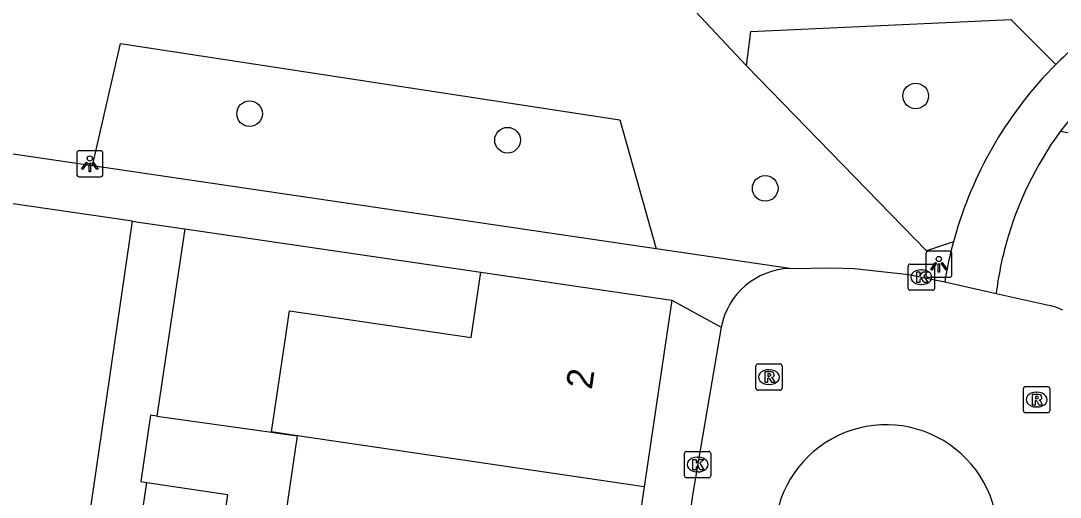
# Model space of a CAD drawing. Extents: x 163686 to 164493, y 382719 to 383870.
# Drawn here: x 164074.82 to 164114.47, y 383070.32 to 383088.49 of the extents above; entities that cross this region are included whole.
import ezdxf

# ---------------------------------------------------------------- set-up
doc = ezdxf.new("R2010")
doc.units = 0
for name, color, linetype in [('IMGEO_Boom', 7, 'Continuous'), ('IMGEO_Groenvoorziening', 7, 'Continuous'), ('IMGEO_Kolk', 7, 'Continuous'), ('IMGEO_Lichtpunt', 7, 'Continuous'), ('IMGEO_Pand', 7, 'Continuous'), ('IMGEO_Pand_nummerreeks', 7, 'Continuous'), ('IMGEO_Rijbaan_lokaal_open', 7, 'Continuous'), ('IMGEO_Rioolput', 7, 'Continuous'), ('IMGEO_Voetpad_halfverhard', 7, 'Continuous'), ('IMGEO_Voetpad_onverhard', 7, 'Continuous'), ('IMGEO_Voetpad_open', 7, 'Continuous')]:
    doc.layers.add(name, color=color, linetype=linetype)

msp = doc.modelspace()

# ---------------------------------------------------------------- linework, layer by layer
at = {"layer": 'IMGEO_Boom'}
for centre in [(164108.954, 383085.621), (164083.544, 383084.946), (164093.384, 383083.934), (164103.212, 383082.097)]:
    msp.add_circle(centre, 0.489, dxfattribs=at)
at = {"layer": 'IMGEO_Groenvoorziening'}
for points in [[(164077.551, 383082.956), (164078.62, 383087.621), (164097.665, 383084.707), (164099.049, 383079.797)], [(164110.394, 383080.065), (164109.361, 383079.71), (164102.501, 383086.771)], [(164128.244, 383081.764), (164114.466, 383084.27)]]:
    msp.add_lwpolyline(points, dxfattribs=at)
at = {"layer": 'IMGEO_Kolk'}
for p, q in [((164108.67, 383078.285), (164108.67, 383079.137)), ((164108.745, 383079.211), (164109.597, 383079.211)), ((164109.671, 383079.137), (164109.671, 383078.285)), ((164109.158, 383078.991), (164109.183, 383078.991)), ((164109.181, 383078.431), (164109.156, 383078.431)), ((164109.597, 383078.211), (164108.745, 383078.211)), ((164100.133, 383071.138), (164100.133, 383071.99)), ((164100.208, 383072.064), (164101.06, 383072.064)), ((164101.134, 383071.99), (164101.134, 383071.138)), ((164100.621, 383071.844), (164100.646, 383071.844)), ((164100.644, 383071.284), (164100.619, 383071.284)), ((164101.06, 383071.064), (164100.208, 383071.064))]:
    msp.add_line(p, q, dxfattribs=at)
for points in [[(164108.67, 383078.285), (164108.67, 383079.137)], [(164108.745, 383079.211), (164109.597, 383079.211)], [(164109.671, 383079.137), (164109.671, 383078.285)], [(164108.991, 383078.911), (164109.114, 383078.911), (164109.114, 383078.76), (164109.244, 383078.911), (164109.408, 383078.911), (164109.262, 383078.76), (164109.415, 383078.511), (164109.263, 383078.511), (164109.178, 383078.675), (164109.114, 383078.608), (164109.114, 383078.511), (164108.991, 383078.511), (164108.991, 383078.911)], [(164109.597, 383078.211), (164108.745, 383078.211)], [(164100.133, 383071.138), (164100.133, 383071.99)], [(164100.208, 383072.064), (164101.06, 383072.064)], [(164101.134, 383071.99), (164101.134, 383071.138)], [(164100.454, 383071.764), (164100.577, 383071.764), (164100.577, 383071.613), (164100.707, 383071.764), (164100.871, 383071.764), (164100.725, 383071.613), (164100.878, 383071.364), (164100.726, 383071.364), (164100.641, 383071.528), (164100.577, 383071.461), (164100.577, 383071.364), (164100.454, 383071.364), (164100.454, 383071.764)], [(164101.06, 383071.064), (164100.208, 383071.064)]]:
    msp.add_lwpolyline(points, dxfattribs=at)
for centre, start, end in [((164108.747, 383079.135), 91.552, 178.448), ((164108.747, 383079.135), 91.552, 178.448), ((164109.595, 383079.135), 1.552, 88.448), ((164109.595, 383079.135), 1.552, 88.448), ((164108.747, 383078.287), 181.552, 268.448), ((164108.747, 383078.287), 181.552, 268.448), ((164109.595, 383078.287), 271.552, 358.448), ((164109.595, 383078.287), 271.552, 358.448), ((164100.21, 383071.988), 91.552, 178.448), ((164100.21, 383071.988), 91.552, 178.448), ((164101.058, 383071.988), 1.552, 88.448), ((164101.058, 383071.988), 1.552, 88.448), ((164100.21, 383071.14), 181.552, 268.448), ((164100.21, 383071.14), 181.552, 268.448), ((164101.058, 383071.14), 271.552, 358.448), ((164101.058, 383071.14), 271.552, 358.448)]:
    msp.add_arc(centre, 0.0765, start, end, dxfattribs=at)
for centre, major_axis, ratio, start_param, end_param in [((164109.157, 383078.711), (-0.387, 0.002), 0.722429, 4.712389, 7.853982), ((164109.182, 383078.711), (-0.39, 0.002), 0.717154, 1.570796, 4.712389), ((164100.62, 383071.564), (-0.387, 0.002), 0.722429, 4.712389, 7.853982), ((164100.645, 383071.564), (-0.39, 0.002), 0.717154, 1.570796, 4.712389)]:
    msp.add_ellipse(centre, major_axis=major_axis, ratio=ratio, start_param=start_param, end_param=end_param, dxfattribs=at)
at = {"layer": 'IMGEO_Lichtpunt'}
for p, q in [((164077.854, 383083.534), (164077.046, 383083.534)), ((164077.854, 383083.534), (164077.046, 383083.534)), ((164076.952, 383083.439), (164076.952, 383082.632)), ((164076.952, 383083.439), (164076.952, 383082.632)), ((164077.948, 383082.632), (164077.948, 383083.439)), ((164077.948, 383082.632), (164077.948, 383083.439)), ((164077.046, 383082.538), (164077.854, 383082.538)), ((164077.046, 383082.538), (164077.854, 383082.538)), ((164109.34, 383079.607), (164109.34, 383078.8)), ((164109.34, 383079.607), (164109.34, 383078.8)), ((164110.242, 383079.702), (164109.434, 383079.702)), ((164110.242, 383079.702), (164109.434, 383079.702)), ((164110.336, 383078.8), (164110.336, 383079.607)), ((164110.336, 383078.8), (164110.336, 383079.607)), ((164109.434, 383078.706), (164110.242, 383078.706)), ((164109.434, 383078.706), (164110.242, 383078.706))]:
    msp.add_line(p, q, dxfattribs=at)
for points in [[(164077.326, 383083.103), (164077.365, 383083.075), (164077.177, 383082.813), (164077.139, 383082.84), (164077.326, 383083.103)], [(164077.538, 383083.075), (164077.576, 383083.102), (164077.763, 383082.84), (164077.724, 383082.812), (164077.538, 383083.075)], [(164077.428, 383083.055), (164077.475, 383083.055), (164077.475, 383082.733), (164077.428, 383082.733), (164077.428, 383083.055)], [(164109.714, 383079.271), (164109.753, 383079.243), (164109.565, 383078.981), (164109.527, 383079.008), (164109.714, 383079.271)], [(164109.816, 383079.223), (164109.863, 383079.223), (164109.863, 383078.901), (164109.816, 383078.901), (164109.816, 383079.223)], [(164109.926, 383079.243), (164109.964, 383079.27), (164110.151, 383079.008), (164110.112, 383078.98), (164109.926, 383079.243)]]:
    msp.add_lwpolyline(points, dxfattribs=at)
for centre in [(164077.451, 383083.237), (164109.839, 383079.405)]:
    msp.add_circle(centre, 0.0994, dxfattribs=at)
for centre, start, end in [((164077.046, 383083.439), 90, 180), ((164077.046, 383083.439), 90, 180), ((164077.854, 383083.439), 0, 90), ((164077.854, 383083.439), 0, 90), ((164077.046, 383082.632), 180, 270), ((164077.046, 383082.632), 180, 270), ((164077.854, 383082.632), 270, 0), ((164077.854, 383082.632), 270, 360), ((164109.434, 383079.607), 90, 180), ((164109.434, 383079.607), 90, 180), ((164110.242, 383079.607), 0, 90), ((164110.242, 383079.607), 0, 90), ((164109.434, 383078.8), 180, 270), ((164109.434, 383078.8), 180, 270), ((164110.242, 383078.8), 270, 0), ((164110.242, 383078.8), 270, 360)]:
    msp.add_arc(centre, 0.0946, start, end, dxfattribs=at)
at = {"layer": 'IMGEO_Pand'}
for points in [[(164085.375, 383072.663), (164084.386, 383072.809), (164084.386, 383072.811), (164084.889, 383076.22), (164085.068, 383077.433), (164091.992, 383076.411), (164092.361, 383078.907)], [(164092.361, 383078.907), (164099.657, 383077.832)], [(164099.657, 383077.832), (164098.594, 383070.714)], [(164080.009, 383073.411), (164079.766, 383073.445), (164079.393, 383070.917), (164079.629, 383070.882)], [(164080.009, 383073.411), (164084.385, 383072.801), (164084.628, 383072.767), (164085.375, 383072.663)], [(164084.864, 383069.196), (164085.375, 383072.663)], [(164098.594, 383070.714), (164085.375, 383072.663)], [(164079.629, 383070.882), (164082.702, 383070.429), (164082.468, 383068.838), (164084.761, 383068.499), (164084.864, 383069.196)], [(164098.594, 383070.714), (164097.553, 383063.737)]]:
    msp.add_lwpolyline(points, dxfattribs=at)
at = {"layer": 'IMGEO_Rijbaan_lokaal_open'}
for points in [[(164104.156, 383079.047), (164105.76, 383079.073), (164106.604, 383079.047), (164108.694, 383078.814), (164110.063, 383078.532)], [(164110.063, 383078.532), (164112.022, 383078.091)], [(164112.022, 383078.091), (164114.08, 383077.628)], [(164101.537, 383076.808), (164100.461, 383070.545), (164097.263, 383048.949)]]:
    msp.add_lwpolyline(points, dxfattribs=at)
for centre, radius, start, end in [((164104.247, 383076.289), 2.759, 91.8913, 169.1634), ((164113.342, 383074.74), 2.981, 65.714, 75.6641), ((164107.825, 383068.824), 4.259, 351.3566, 171.82)]:
    msp.add_arc(centre, radius, start, end, dxfattribs=at)
at = {"layer": 'IMGEO_Rioolput'}
for p, q in [((164102.857, 383074.475), (164102.857, 383075.327)), ((164102.932, 383075.401), (164103.784, 383075.401)), ((164103.345, 383075.181), (164103.37, 383075.181)), ((164103.858, 383075.327), (164103.858, 383074.475)), ((164103.784, 383074.401), (164102.932, 383074.401)), ((164103.368, 383074.621), (164103.343, 383074.621)), ((164113.065, 383073.615), (164113.065, 383074.467)), ((164113.14, 383074.541), (164113.992, 383074.541)), ((164114.066, 383074.467), (164114.066, 383073.615)), ((164113.553, 383074.321), (164113.578, 383074.321)), ((164113.576, 383073.761), (164113.551, 383073.761)), ((164113.992, 383073.541), (164113.14, 383073.541))]:
    msp.add_line(p, q, dxfattribs=at)
for points in [[(164102.857, 383074.475), (164102.857, 383075.327)], [(164102.932, 383075.401), (164103.784, 383075.401)], [(164103.858, 383075.327), (164103.858, 383074.475)], [(164103.446, 383075.099), (164103.194, 383075.101), (164103.194, 383074.701)], [(164103.194, 383074.701), (164103.318, 383074.701), (164103.318, 383074.863), (164103.329, 383074.863)], [(164103.372, 383075.02), (164103.318, 383075.02), (164103.318, 383074.939)], [(164103.318, 383074.939), (164103.37, 383074.939)], [(164103.376, 383074.834), (164103.447, 383074.701), (164103.587, 383074.701), (164103.522, 383074.827)], [(164103.784, 383074.401), (164102.932, 383074.401)], [(164113.065, 383073.615), (164113.065, 383074.467)], [(164113.14, 383074.541), (164113.992, 383074.541)], [(164114.066, 383074.467), (164114.066, 383073.615)], [(164113.654, 383074.239), (164113.402, 383074.241), (164113.402, 383073.841)], [(164113.402, 383073.841), (164113.526, 383073.841), (164113.526, 383074.003), (164113.537, 383074.003)], [(164113.58, 383074.16), (164113.526, 383074.16), (164113.526, 383074.079)], [(164113.526, 383074.079), (164113.578, 383074.079)], [(164113.584, 383073.974), (164113.655, 383073.841), (164113.795, 383073.841), (164113.73, 383073.967)], [(164113.992, 383073.541), (164113.14, 383073.541)]]:
    msp.add_lwpolyline(points, dxfattribs=at)
for centre, radius, start, end in [((164102.934, 383075.325), 0.0765, 91.552, 178.448), ((164102.934, 383075.325), 0.0765, 91.552, 178.448), ((164103.782, 383075.325), 0.0765, 1.552, 88.448), ((164103.782, 383075.325), 0.0765, 1.552, 88.448), ((164103.328, 383074.81), 0.0533, 26.0293, 88.6989), ((164103.354, 383075.128), 0.19, 274.7715, 282.9687), ((164103.378, 383074.924), 0.0964, 77.0061, 93.1865), ((164103.392, 383074.981), 0.0378, 276.6634, 79.6772), ((164103.445, 383074.989), 0.109, 350.3612, 89.416), ((164103.443, 383074.989), 0.112, 277.5842, 350.9817), ((164103.427, 383074.774), 0.108, 29.5134, 73.7905), ((164102.934, 383074.477), 0.0765, 181.552, 268.448), ((164102.934, 383074.477), 0.0765, 181.552, 268.448), ((164103.782, 383074.477), 0.0765, 271.552, 358.448), ((164103.782, 383074.477), 0.0765, 271.552, 358.448), ((164113.142, 383074.465), 0.0765, 91.552, 178.448), ((164113.142, 383074.465), 0.0765, 91.552, 178.448), ((164113.99, 383074.465), 0.0765, 1.552, 88.448), ((164113.99, 383074.465), 0.0765, 1.552, 88.448), ((164113.536, 383073.95), 0.0533, 26.0293, 88.6989), ((164113.562, 383074.268), 0.19, 274.7715, 282.9687), ((164113.586, 383074.064), 0.0964, 77.0061, 93.1865), ((164113.6, 383074.121), 0.0378, 276.6634, 79.6772), ((164113.653, 383074.129), 0.109, 350.3612, 89.416), ((164113.651, 383074.129), 0.112, 277.5842, 350.9817), ((164113.635, 383073.914), 0.108, 29.5134, 73.7905), ((164113.142, 383073.617), 0.0765, 181.552, 268.448), ((164113.142, 383073.617), 0.0765, 181.552, 268.448), ((164113.99, 383073.617), 0.0765, 271.552, 358.448), ((164113.99, 383073.617), 0.0765, 271.552, 358.448)]:
    msp.add_arc(centre, radius, start, end, dxfattribs=at)
for centre, major_axis, ratio, start_param, end_param in [((164103.344, 383074.901), (-0.387, 0.002), 0.722429, 4.712389, 7.853982), ((164103.369, 383074.901), (-0.39, 0.002), 0.717154, 1.570796, 4.712389), ((164113.552, 383074.041), (-0.387, 0.002), 0.722429, 4.712389, 7.853982), ((164113.577, 383074.041), (-0.39, 0.002), 0.717154, 1.570796, 4.712389)]:
    msp.add_ellipse(centre, major_axis=major_axis, ratio=ratio, start_param=start_param, end_param=end_param, dxfattribs=at)
at = {"layer": 'IMGEO_Voetpad_halfverhard'}
for points in [[(164115.27, 383085.27), (164114.466, 383084.27)], [(164110.494, 383080.419), (164110.394, 383080.065)]]:
    msp.add_lwpolyline(points, dxfattribs=at)
for centre, radius, start, end in [((164124.768, 383076.401), 14.771, 130.9537, 135.1481), ((164125.056, 383076.098), 15.19, 135.1027, 163.4713), ((164125.256, 383076.427), 13.339, 143.9868, 164.4007), ((164124.663, 383076.182), 14.788, 164.7763, 170.8556), ((164125.37, 383076.412), 13.453, 164.4696, 172.8303)]:
    msp.add_arc(centre, radius, start, end, dxfattribs=at)
at = {"layer": 'IMGEO_Voetpad_onverhard'}
for points in [[(164102.501, 383086.771), (164098.441, 383091.102)], [(164102.501, 383086.771), (164102.66, 383088.082), (164112.582, 383088.541), (164114.296, 383086.819)]]:
    msp.add_lwpolyline(points, dxfattribs=at)
at = {"layer": 'IMGEO_Voetpad_open'}
for points in [[(164077.551, 383082.956), (164060.473, 383085.465)], [(164099.049, 383079.797), (164077.551, 383082.956)], [(164079.081, 383080.842), (164068.118, 383082.441)], [(164074.971, 383052.645), (164079.081, 383080.842)], [(164079.081, 383080.842), (164079.214, 383080.823), (164081.08, 383080.551)], [(164081.08, 383080.551), (164080.009, 383073.411)], [(164081.08, 383080.551), (164092.361, 383078.907)], [(164104.156, 383079.047), (164099.049, 383079.797)], [(164099.657, 383077.832), (164101.537, 383076.808)], [(164076.851, 383052.363), (164079.629, 383070.882)]]:
    msp.add_lwpolyline(points, dxfattribs=at)

# ---------------------------------------------------------------- texts
at = {"layer": 'IMGEO_Pand_nummerreeks'}
msp.add_text('2', height=1, rotation=81.509, dxfattribs=at).set_placement((164096.596, 383074.401))

doc.saveas('drawing.dxf')
